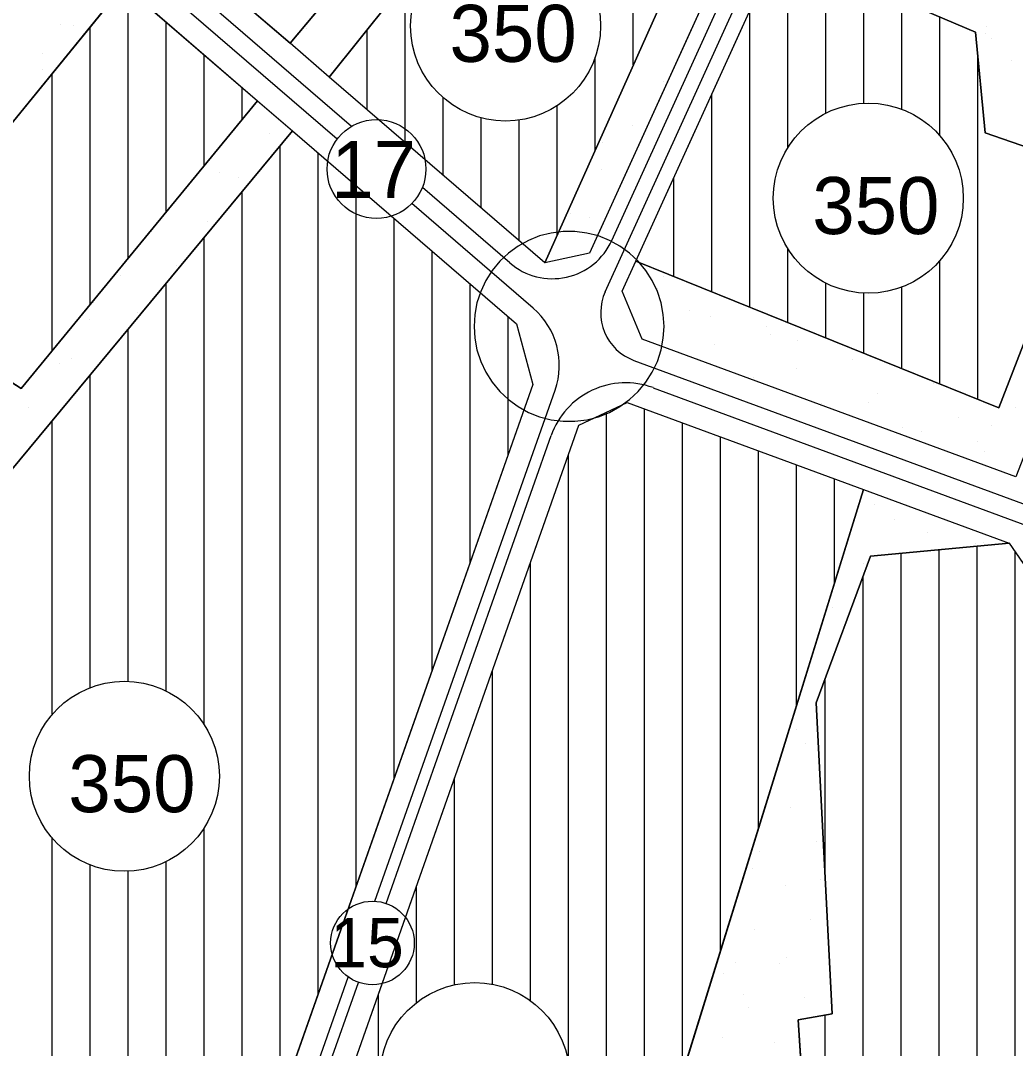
# Model space of a CAD drawing. Extents: x 419109 to 421295, y 4452223 to 4457798.
# Drawn here: x 420679.4 to 420941.2, y 4453441.3 to 4453711.7 of the extents above; entities that cross this region are included whole.
import ezdxf

# ---------------------------------------------------------------- set-up
doc = ezdxf.new("R2010")
doc.units = 0
for name, color, linetype in [('ADA', 7, 'Continuous'), ('ADAKENARI', 7, 'Continuous'), ('Default', 7, 'Continuous'), ('KALDIRIM', 7, 'Continuous'), ('KD_DAIRE', 7, 'Continuous'), ('KD_KAV_25', 7, 'Continuous'), ('KD_YGEN', 7, 'Continuous'), ('PL_AYA_PARK_DINLENME', 7, 'Continuous'), ('PL_K_TALI_IS_MRK', 7, 'Continuous'), ('PL_KON_MEV_350', 7, 'Continuous'), ('SM_DAIRE', 7, 'Continuous'), ('SM_TAKS', 7, 'Continuous'), ('TR_ORTAYOGUNKONUT', 7, 'Continuous'), ('TR_PARKALANI', 7, 'Continuous'), ('TR_TALIISMERK', 7, 'Continuous')]:
    doc.layers.add(name, color=color, linetype=linetype)

# ---------------------------------------------------------------- blocks, each defined once
blk = doc.blocks.new('POINT_DISPLAY')
at = {"layer": 'Default'}
blk.add_line((0, 0), (0, 0), dxfattribs=at)

msp = doc.modelspace()

# ---------------------------------------------------------------- linework, layer by layer
at = {"layer": 'ADA'}
for p, q in [((420811.03, 4453778.03), (420750.34, 4453705.68)), ((420760.68, 4453696.77), (420809.63, 4453757.9)), ((420878.81, 4453730.74), (420930.7, 4453708.65)), ((420671.71, 4453678.09), (420706.63, 4453720.9)), ((420849.41, 4453719.53), (420817.4, 4453647.89)), ((420930.7, 4453708.65), (420933.25, 4453682.14)), ((420741.82, 4453690.58), (420679.56, 4453614.89)), ((420649.89, 4453560.76), (420750.96, 4453682.7)), ((420933.25, 4453682.14), (420961.18, 4453672.5)), ((420936.82, 4453609.78), (420961.18, 4453672.5)), ((420841.35, 4453648.38), (420936.82, 4453609.78)), ((420679.56, 4453614.89), (420659.52, 4453627.72)), ((420901.28, 4453588.27), (420836.55, 4453379.63)), ((420903.07, 4453570.75), (420939.56, 4453574.15)), ((420888.82, 4453532.21), (420903.07, 4453570.75)), ((420893.04, 4453450.38), (420888.82, 4453532.21)), ((420884.07, 4453448.79), (420893.04, 4453450.38)), ((420887.76, 4453392.3), (420884.07, 4453448.79))]:
    msp.add_line(p, q, dxfattribs=at)
at = {"layer": 'ADAKENARI'}
for p, q in [((420750.34, 4453705.68), (420696.1, 4453752.42)), ((420875.51, 4453752.46), (420829.11, 4453650.47)), ((420841.35, 4453648.38), (420878.81, 4453730.74)), ((420706.63, 4453720.9), (420741.82, 4453690.58)), ((420760.68, 4453696.77), (420750.34, 4453705.68)), ((420817.4, 4453647.89), (420760.68, 4453696.77)), ((420741.82, 4453690.58), (420750.96, 4453682.7)), ((420750.96, 4453682.7), (420809.97, 4453631.85)), ((420829.11, 4453650.47), (420817.4, 4453647.89)), ((420837.73, 4453640.44), (420841.35, 4453648.38)), ((420842.98, 4453627.88), (420837.73, 4453640.44)), ((420809.97, 4453631.85), (420814.22, 4453615.89)), ((420941.31, 4453591.63), (420842.98, 4453627.88)), ((420814.22, 4453615.89), (420735.68, 4453393.04)), ((420826.37, 4453605.23), (420839.08, 4453611.2)), ((420839.08, 4453611.2), (420901.28, 4453588.27)), ((420749.83, 4453388.06), (420826.37, 4453605.23)), ((420901.28, 4453588.27), (420939.56, 4453574.15)), ((420939.56, 4453574.15), (420948.86, 4453560.69))]:
    msp.add_line(p, q, dxfattribs=at)
at = {"layer": 'KALDIRIM'}
for p, q in [((420766.52, 4453683.82), (420692.18, 4453747.87)), ((420762.75, 4453680.46), (420688.92, 4453744.09)), ((420833.29, 4453640.33), (420874.47, 4453730.86)), ((420835.04, 4453653.84), (420870.68, 4453732.18)), ((420808.16, 4453647.93), (420785.16, 4453667.75)), ((420814.33, 4453636.02), (420782.4, 4453663.53)), ((420840.82, 4453622.28), (421016.11, 4453557.66)), ((420772.69, 4453480), (420820.07, 4453614.44)), ((420845.86, 4453615.09), (420944.13, 4453578.86)), ((420775.66, 4453479.4), (420819.04, 4453602.49)), ((420741.34, 4453391.05), (420765.66, 4453460.05)), ((420744.17, 4453390.05), (420768.35, 4453458.65))]:
    msp.add_line(p, q, dxfattribs=at)
for centre, radius, start, end in [((420819.38, 4453660.96), 17.2, 229.2474, 335.5395), ((420845.43, 4453634.8), 13.34, 155.5395, 249.762), ((420801.41, 4453621.02), 19.79, 340.5853, 49.2474), ((420838.67, 4453595.57), 20.81, 69.762, 160.5853)]:
    msp.add_arc(centre, radius, start, end, dxfattribs=at)
at = {"layer": 'KD_DAIRE'}
for centre, radius in [((420773.1, 4453672.61), 13), ((420772.03, 4453469.02), 11)]:
    msp.add_circle(centre, radius, dxfattribs=at)
at = {"layer": 'KD_KAV_25'}
for p, q in [((420816.03, 4453655), (420813.11, 4453653.84)), ((420819.07, 4453655.78), (420816.03, 4453655)), ((420822.19, 4453656.17), (420819.07, 4453655.78)), ((420825.33, 4453656.17), (420822.19, 4453656.17)), ((420828.44, 4453655.78), (420825.33, 4453656.17)), ((420831.48, 4453655), (420828.44, 4453655.78)), ((420834.4, 4453653.84), (420831.48, 4453655)), ((420810.36, 4453652.33), (420807.82, 4453650.49)), ((420813.11, 4453653.84), (420810.36, 4453652.33)), ((420837.15, 4453652.33), (420834.4, 4453653.84)), ((420839.69, 4453650.49), (420837.15, 4453652.33)), ((420807.82, 4453650.49), (420805.53, 4453648.34)), ((420841.98, 4453648.34), (420839.69, 4453650.49)), ((420805.53, 4453648.34), (420803.53, 4453645.92)), ((420843.98, 4453645.92), (420841.98, 4453648.34)), ((420803.53, 4453645.92), (420801.85, 4453643.27)), ((420845.67, 4453643.27), (420843.98, 4453645.92)), ((420801.85, 4453643.27), (420800.51, 4453640.43)), ((420847, 4453640.43), (420845.67, 4453643.27)), ((420800.51, 4453640.43), (420799.54, 4453637.44)), ((420847.97, 4453637.44), (420847, 4453640.43)), ((420799.54, 4453637.44), (420798.95, 4453634.36)), ((420848.56, 4453634.36), (420847.97, 4453637.44)), ((420798.95, 4453634.36), (420798.76, 4453631.22)), ((420848.76, 4453631.22), (420848.56, 4453634.36)), ((420798.76, 4453631.22), (420798.95, 4453628.09)), ((420848.56, 4453628.09), (420848.76, 4453631.22)), ((420798.95, 4453628.09), (420799.54, 4453625.01)), ((420847.97, 4453625.01), (420848.56, 4453628.09)), ((420799.54, 4453625.01), (420800.51, 4453622.02)), ((420847, 4453622.02), (420847.97, 4453625.01)), ((420800.51, 4453622.02), (420801.85, 4453619.18)), ((420845.67, 4453619.18), (420847, 4453622.02)), ((420801.85, 4453619.18), (420803.53, 4453616.53)), ((420843.98, 4453616.53), (420845.67, 4453619.18)), ((420803.53, 4453616.53), (420805.53, 4453614.11)), ((420805.53, 4453614.11), (420807.82, 4453611.96)), ((420839.69, 4453611.96), (420841.98, 4453614.11)), ((420841.98, 4453614.11), (420843.98, 4453616.53)), ((420807.82, 4453611.96), (420810.36, 4453610.12)), ((420837.15, 4453610.12), (420839.69, 4453611.96)), ((420810.36, 4453610.12), (420813.11, 4453608.6)), ((420813.11, 4453608.6), (420816.03, 4453607.45)), ((420831.48, 4453607.45), (420834.4, 4453608.6)), ((420834.4, 4453608.6), (420837.15, 4453610.12)), ((420816.03, 4453607.45), (420819.07, 4453606.67)), ((420819.07, 4453606.67), (420822.19, 4453606.27)), ((420822.19, 4453606.27), (420825.33, 4453606.27)), ((420825.33, 4453606.27), (420828.44, 4453606.67)), ((420828.44, 4453606.67), (420831.48, 4453607.45))]:
    msp.add_line(p, q, dxfattribs=at)
at = {"layer": 'PL_AYA_PARK_DINLENME'}
for points in [[(420672.26, 4453752.98), (420673.7, 4453751.17), (420675.18, 4453749.38), (420676.72, 4453747.64), (420678.29, 4453745.94), (420679.91, 4453744.28), (420681.56, 4453742.66), (420683.26, 4453741.08), (420685, 4453739.54), (420706.63, 4453720.9), (420671.71, 4453678.09), (420558.1, 4453764.74), (420533.43, 4453735.19), (420475.5, 4453621.14), (420484.14, 4453759.86), (420494.6, 4453771.64), (420602.26, 4453791.42), (420578.76, 4453761.01), (420643.6, 4453713.95)], [(421079.66, 4453631.61), (420971.57, 4453668.92), (420949.85, 4453613.44), (420941.31, 4453591.63), (420842.98, 4453627.88), (420837.73, 4453640.44), (420841.35, 4453648.38), (420936.82, 4453609.78), (420961.18, 4453672.5), (420933.25, 4453682.14), (420930.7, 4453708.65), (420878.81, 4453730.74), (420883.9, 4453741.93), (420930.96, 4453721.04), (420941.41, 4453722.41), (420973.51, 4453709.66), (421015.09, 4453695.17), (421006.64, 4453670.93), (421084.52, 4453647.25)], [(420750.96, 4453682.7), (420649.89, 4453560.76), (420672.35, 4453540.72), (420626.64, 4453484.98), (420606.99, 4453496.21), (420659.52, 4453627.72), (420679.56, 4453614.89), (420741.82, 4453690.58)], [(420836.55, 4453379.63), (420901.28, 4453588.27), (420939.56, 4453574.15), (420903.07, 4453570.75), (420888.82, 4453532.21), (420893.04, 4453450.38), (420884.07, 4453448.79), (420887.76, 4453392.3), (420855.56, 4453387.02), (420846.58, 4453335.82), (420832.33, 4453338.45), (420825.47, 4453267.18), (420854.5, 4453258.74), (420842.36, 4453195.91), (420743.6, 4453200.88), (420743.66, 4453217.53), (420813.32, 4453218.61), (420819.66, 4453342.68), (420834.44, 4453342.68)]]:
    msp.add_lwpolyline(points, close=True, dxfattribs=at)
for points in [[(420809.63, 4453757.9), (420760.68, 4453696.77), (420750.34, 4453705.68), (420811.03, 4453778.03)], [(420875.51, 4453752.46), (420829.11, 4453650.47), (420817.4, 4453647.89), (420849.41, 4453719.53)]]:
    msp.add_lwpolyline(points, dxfattribs=at)
at = {"layer": 'PL_K_TALI_IS_MRK'}
msp.add_lwpolyline([(420724.62, 4453727.84), (420750.34, 4453705.68), (420811.03, 4453778.03), (420757.33, 4453837.47), (420704.62, 4453817.48), (420709.6, 4453811.48), (420716.14, 4453803.81), (420722.71, 4453796.2), (420729.27, 4453788.52), (420735.78, 4453780.6), (420742.27, 4453772.92), (420749.08, 4453764.77), (420741.05, 4453758.24), (420733.63, 4453752.29), (420732.5, 4453743.36), (420724.62, 4453727.84)], dxfattribs=at)
at = {"layer": 'PL_KON_MEV_350'}
for points in [[(420817.4, 4453647.89), (420760.68, 4453696.77), (420809.63, 4453757.9), (420849.41, 4453719.53)], [(420930.7, 4453708.65), (420933.25, 4453682.14), (420961.18, 4453672.5), (420936.82, 4453609.78), (420841.35, 4453648.38), (420878.81, 4453730.74)], [(420749.83, 4453388.06), (420826.37, 4453605.23), (420839.08, 4453611.2), (420901.28, 4453588.27), (420836.55, 4453379.63), (420834.44, 4453342.68), (420819.66, 4453342.68), (420813.32, 4453218.61), (420743.66, 4453217.53), (420744.14, 4453355.17), (420744.24, 4453359.36), (420744.52, 4453363.54), (420744.98, 4453367.71), (420745.6, 4453371.85), (420746.4, 4453375.96), (420747.38, 4453380.04), (420748.52, 4453384.07)]]:
    msp.add_lwpolyline(points, close=True, dxfattribs=at)
for points in [[(420671.71, 4453678.09), (420706.63, 4453720.9), (420741.82, 4453690.58), (420679.56, 4453614.89), (420659.52, 4453627.72)], [(420649.89, 4453560.76), (420750.96, 4453682.7), (420809.97, 4453631.85), (420814.22, 4453615.89), (420735.68, 4453393.04)], [(420887.76, 4453392.3), (420884.07, 4453448.79), (420893.04, 4453450.38), (420888.82, 4453532.21), (420903.07, 4453570.75), (420939.56, 4453574.15), (420948.86, 4453560.69), (420947.43, 4453390.26)]]:
    msp.add_lwpolyline(points, dxfattribs=at)
at = {"layer": 'SM_DAIRE'}
for centre in [(420807.05, 4453710.24), (420902.51, 4453664.94), (420706.75, 4453512.86), (420798.96, 4453433.58)]:
    msp.add_circle(centre, 25, dxfattribs=at)
at = {"layer": 'TR_ORTAYOGUNKONUT'}
for p, q in [((420840.68, 4453699.98), (420840.68, 4453727.95)), ((420881.35, 4453678.25), (420881.35, 4453729.66)), ((420891.35, 4453687.31), (420891.35, 4453725.4)), ((420707.76, 4453649.17), (420707.76, 4453719.93)), ((420780.68, 4453679.53), (420780.68, 4453721.74)), ((420901.35, 4453689.91), (420901.35, 4453721.14)), ((420911.35, 4453688.33), (420911.35, 4453716.89)), ((420871.35, 4453636.25), (420871.35, 4453714.33)), ((420717.76, 4453661.33), (420717.76, 4453711.31)), ((420921.35, 4453681.38), (420921.35, 4453712.63)), ((420697.76, 4453637.01), (420697.76, 4453710.03)), ((420770.68, 4453688.15), (420770.68, 4453709.26)), ((420727.76, 4453673.48), (420727.76, 4453702.69)), ((420830.68, 4453677.61), (420830.68, 4453702.05)), ((420931.35, 4453611.99), (420931.35, 4453701.96)), ((420687.76, 4453624.86), (420687.76, 4453697.77)), ((420737.76, 4453685.64), (420737.76, 4453694.08)), ((420790.68, 4453670.92), (420790.68, 4453691.35)), ((420861.35, 4453640.3), (420861.35, 4453692.35)), ((420820.68, 4453655.23), (420820.68, 4453689.28)), ((420800.68, 4453662.3), (420800.68, 4453686.07)), ((420810.68, 4453653.68), (420810.68, 4453685.5)), ((420747.76, 4453427.31), (420747.76, 4453678.84)), ((420757.76, 4453455.69), (420757.76, 4453676.84)), ((420767.76, 4453484.06), (420767.76, 4453668.22)), ((420851.35, 4453644.34), (420851.35, 4453670.37)), ((420737.76, 4453398.94), (420737.76, 4453666.77)), ((420777.76, 4453512.43), (420777.76, 4453659.61)), ((420727.76, 4453526.4), (420727.76, 4453654.71)), ((420787.76, 4453540.81), (420787.76, 4453650.99)), ((420881.35, 4453632.21), (420881.35, 4453651.63)), ((420921.35, 4453616.03), (420921.35, 4453648.5)), ((420717.76, 4453535.3), (420717.76, 4453642.64)), ((420797.76, 4453569.18), (420797.76, 4453642.37)), ((420891.35, 4453628.16), (420891.35, 4453642.57)), ((420911.35, 4453620.08), (420911.35, 4453641.55)), ((420901.35, 4453624.12), (420901.35, 4453639.97)), ((420807.76, 4453597.55), (420807.76, 4453633.75)), ((420707.76, 4453537.84), (420707.76, 4453630.58)), ((420697.76, 4453536.19), (420697.76, 4453618.51)), ((420833.66, 4453342.68), (420833.66, 4453608.65)), ((420843.66, 4453402.54), (420843.66, 4453609.51)), ((420687.76, 4453529.12), (420687.76, 4453606.45)), ((420853.66, 4453434.77), (420853.66, 4453605.82)), ((420863.66, 4453467), (420863.66, 4453602.14)), ((420873.66, 4453499.23), (420873.66, 4453598.45)), ((420823.66, 4453437.48), (420823.66, 4453597.54)), ((420883.66, 4453531.46), (420883.66, 4453594.76)), ((420893.66, 4453563.69), (420893.66, 4453591.08)), ((420911.16, 4453269.06), (420911.16, 4453571.5)), ((420921.16, 4453122.05), (420921.16, 4453572.43)), ((420931.16, 4453306.02), (420931.16, 4453573.37)), ((420941.16, 4453357.8), (420941.16, 4453571.84)), ((420813.66, 4453453.81), (420813.66, 4453569.16)), ((420901.16, 4453273.62), (420901.16, 4453565.57)), ((420803.66, 4453458.14), (420803.66, 4453540.79)), ((420891.16, 4453486.87), (420891.16, 4453538.53)), ((420793.66, 4453458.01), (420793.66, 4453512.42)), ((420727.76, 4453339.74), (420727.76, 4453499.32)), ((420687.76, 4453365.21), (420687.76, 4453496.6)), ((420717.76, 4453339.49), (420717.76, 4453490.42)), ((420697.76, 4453355.74), (420697.76, 4453489.53)), ((420707.76, 4453347.56), (420707.76, 4453487.88)), ((420783.66, 4453453.35), (420783.66, 4453484.04)), ((420773.66, 4453218), (420773.66, 4453455.67)), ((420891.16, 4453273.67), (420891.16, 4453450.04))]:
    msp.add_line(p, q, dxfattribs=at)
at = {"layer": 'TR_TALIISMERK'}
msp.add_lwpolyline([(420750.81, 4453835), (420704.62, 4453817.48), (420709.6, 4453811.48), (420716.14, 4453803.81), (420722.71, 4453796.2), (420727.17, 4453790.98), (420732.12, 4453790.98), (420732.12, 4453785.05), (420735.78, 4453780.6), (420742.27, 4453772.92), (420749.08, 4453764.77), (420741.05, 4453758.24), (420733.63, 4453752.29), (420732.5, 4453743.36), (420724.62, 4453727.84), (420750.34, 4453705.68), (420811.03, 4453778.03), (420761.89, 4453832.42)], dxfattribs=at)

# ---------------------------------------------------------------- block references
at = {"layer": 'TR_PARKALANI', "xscale": 0.1, "yscale": 0.10000000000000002}
for p in [(420689.9, 4453710.75), (420693.33, 4453710.31), (420754.69, 4453709.59), (420933.62, 4453710.08), (420933.43, 4453708.3), (420934.83, 4453707.01), (420685.27, 4453702.98), (420761.35, 4453700.61), (420940.28, 4453701.1), (420685.21, 4453698.73), (420848.53, 4453695.67), (420744.89, 4453681.92), (420840.42, 4453684.08), (420832.67, 4453679.56), (420938.83, 4453680.54), (420731.88, 4453671.62), (420832.31, 4453672.5), (420736.78, 4453670.34), (420824.2, 4453660.92), (420728.67, 4453658.75), (420829.2, 4453659.87), (420713.89, 4453656.15), (420720.55, 4453647.17), (420705.78, 4453644.56), (420848.75, 4453644.34), (420847.08, 4453641.25), (420698.73, 4453637.49), (420697.67, 4453632.98), (420710.16, 4453634.83), (420855.41, 4453635.36), (420860.98, 4453633.72), (420875.75, 4453631.12), (420876.84, 4453628.99), (420862.07, 4453626.38), (420883.77, 4453627.47), (420692.79, 4453622.67), (420898.27, 4453622.61), (420689.56, 4453621.39), (420883.5, 4453620.01), (420872.28, 4453617.82), (420919.71, 4453616.24), (420904.94, 4453613.63), (420681.45, 4453609.81), (420890.16, 4453611.03), (420902.69, 4453611.13), (420941.14, 4453609.86), (420926.37, 4453607.26), (420911.6, 4453604.65), (420916.6, 4453603.61), (420935.06, 4453605.23), (420931.37, 4453601), (420933.03, 4453598.28), (420904.09, 4453584.44), (420909.33, 4453580.53), (420917.99, 4453576.91), (420930.76, 4453574.16), (420932.76, 4453574.3), (420915.24, 4453572.12), (420901.22, 4453568.95), (420893.11, 4453557.37), (420883.54, 4453525.22), (420885.96, 4453521.44), (420882.09, 4453504.65), (420888.75, 4453495.67), (420873.98, 4453493.07), (420871.95, 4453488.56), (420889.93, 4453485.6), (420880.64, 4453484.09), (420887.3, 4453475.11), (420872.53, 4453472.5), (420867.61, 4453463.94), (420879.19, 4453463.52), (420881.03, 4453465.09), (420864.42, 4453460.92), (420869.54, 4453455.45), (420885.85, 4453454.54), (420871.08, 4453451.94), (420864.14, 4453444.24), (420877.74, 4453442.96)]:
    msp.add_blockref('POINT_DISPLAY', p, dxfattribs=at)

# ---------------------------------------------------------------- texts
at = {"layer": 'KD_YGEN'}
for s, height, p in [('17', 15, (420761.18, 4453664.99)), ('15', 13, (420760.94, 4453462.62))]:
    msp.add_text(s, height=height, dxfattribs=at).set_placement(p)
at = {"layer": 'SM_TAKS'}
for p in [(420792.31, 4453700.8), (420887.77, 4453655.5), (420692.01, 4453503.42)]:
    msp.add_text('350', height=15, dxfattribs=at).set_placement(p)

doc.saveas('drawing.dxf')
